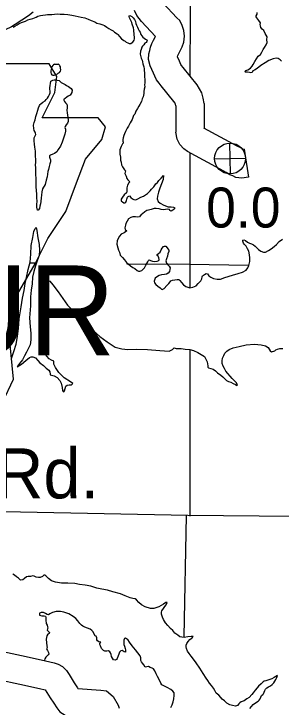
# Model space of a CAD drawing. Extents: x 77230 to 630905, y 790554 to 1662844.
# Drawn here: x 282711 to 288353, y 1549835 to 1564476 of the extents above; entities that cross this region are included whole.
import ezdxf

# ---------------------------------------------------------------- set-up
doc = ezdxf.new("R2010")
doc.units = 0
for name, color, linetype in [('Level 15', 7, 'Continuous'), ('Level 16', 7, 'Continuous'), ('Level 17', 7, 'Continuous'), ('Level 22', 7, 'Continuous'), ('Level 24', 7, 'Continuous'), ('Level 26', 7, 'Continuous'), ('Level 31', 7, 'Continuous'), ('Level 34', 7, 'Continuous')]:
    doc.layers.add(name, color=color, linetype=linetype)

msp = doc.modelspace()

# ---------------------------------------------------------------- linework, layer by layer
at = {"layer": 'Level 15'}
msp.add_lwpolyline([(294816, 1553846), (291663, 1553829), (286381, 1553880), (281075, 1553985), (275775, 1554138), (274783, 1554138)], dxfattribs=at)
at = {"layer": 'Level 16'}
for points in [[(286440, 1567285), (286430, 1564495), (286429, 1563159)], [(286428, 1561531), (286426, 1559182), (286426, 1558707)], [(283051, 1559217), (283197, 1559215)], [(285095, 1559199), (286422, 1559188), (287663, 1559171)], [(286427, 1557380), (286429, 1553870)], [(286347, 1553874), (286296, 1551327)]]:
    msp.add_lwpolyline(points, dxfattribs=at)
at = {"layer": 'Level 17'}
for points in [[(282694, 1564198), (282734, 1564219), (282780, 1564241), (282824, 1564269), (282874, 1564290), (282914, 1564306), (282957, 1564324), (283009, 1564347), (283055, 1564363), (283109, 1564381), (283183, 1564408), (283220, 1564426), (283274, 1564442), (283322, 1564451)], [(283322, 1564451), (283376, 1564453), (283420, 1564459), (283482, 1564460), (283510, 1564460), (283566, 1564466), (283630, 1564473), (283690, 1564469), (283774, 1564466), (283849, 1564464), (283933, 1564451), (284007, 1564431), (284071, 1564422), (284135, 1564408), (284209, 1564391), (284282, 1564363), (284342, 1564337), (284418, 1564308), (284462, 1564280), (284524, 1564265), (284586, 1564245), (284624, 1564227), (284674, 1564198), (284718, 1564170), (284766, 1564138), (284804, 1564116), (284838, 1564089), (284891, 1564053), (284909, 1564037), (284943, 1564001), (284983, 1563951), (285033, 1563916), (285057, 1563900), (285085, 1563878), (285119, 1563862), (285147, 1563852), (285179, 1563853), (285209, 1563869), (285223, 1563881), (285253, 1563919), (285259, 1563947), (285255, 1563989), (285250, 1564025), (285250, 1564069), (285244, 1564101), (285244, 1564135), (285235, 1564179), (285211, 1564259), (285201, 1564293), (285181, 1564337), (285168, 1564363), (285154, 1564393), (285144, 1564423), (285144, 1564437), (285160, 1564443), (285202, 1564423), (285228, 1564395), (285254, 1564360), (285277, 1564312), (285285, 1564272), (285299, 1564234), (285319, 1564196), (285335, 1564162), (285358, 1564116), (285374, 1564090), (285392, 1564042), (285412, 1564010), (285436, 1563986), (285464, 1563961), (285491, 1563943), (285515, 1563927), (285525, 1563913), (285521, 1563893), (285501, 1563873), (285479, 1563855), (285455, 1563823), (285427, 1563792), (285414, 1563770), (285396, 1563724), (285384, 1563688), (285379, 1563624), (285399, 1563542), (285417, 1563500), (285425, 1563460), (285436, 1563418), (285454, 1563354), (285460, 1563316), (285460, 1563278), (285467, 1563230), (285467, 1563182), (285471, 1563132), (285475, 1563106), (285476, 1563072), (285478, 1563016), (285472, 1562980), (285473, 1562934), (285463, 1562888), (285453, 1562834), (285451, 1562796), (285442, 1562720), (285422, 1562678)], [(288358, 1563478), (288334, 1563506), (288292, 1563530), (288246, 1563538), (288188, 1563528), (288096, 1563489), (288019, 1563441), (287923, 1563383), (287849, 1563322), (287791, 1563288), (287759, 1563270), (287740, 1563236), (287714, 1563230), (287682, 1563238), (287640, 1563241), (287604, 1563243), (287586, 1563259), (287608, 1563281), (287653, 1563297), (287705, 1563328), (287743, 1563374), (287765, 1563406), (287795, 1563470), (287833, 1563528), (287870, 1563580), (287914, 1563619), (287946, 1563667), (287972, 1563721), (288000, 1563765), (288039, 1563825), (288055, 1563873), (288051, 1563931), (288055, 1563991), (288019, 1564061), (287985, 1564121), (287953, 1564155), (287924, 1564191), (287914, 1564223), (287912, 1564253), (287914, 1564289), (287880, 1564339), (287838, 1564389), (287826, 1564415), (287826, 1564435), (287850, 1564469), (287848, 1564501)], [(283572, 1563410), (283550, 1563402), (283532, 1563383), (283514, 1563357), (283503, 1563331), (283497, 1563301), (283493, 1563273), (283491, 1563239), (283499, 1563207), (283509, 1563189), (283533, 1563179), (283565, 1563180), (283597, 1563194), (283629, 1563208), (283647, 1563220), (283671, 1563238), (283697, 1563266), (283703, 1563297), (283696, 1563326), (283692, 1563356), (283684, 1563376), (283676, 1563390), (283662, 1563406), (283649, 1563412)], [(283572, 1563410), (283620, 1563413)], [(283620, 1563413), (283649, 1563412)], [(283145, 1561726), (283136, 1561794), (283142, 1561858), (283158, 1561902), (283175, 1561928), (283171, 1561956), (283161, 1561974), (283139, 1562012), (283131, 1562058), (283126, 1562122), (283138, 1562178), (283160, 1562236), (283177, 1562306), (283193, 1562371), (283220, 1562443), (283234, 1562493), (283254, 1562541), (283267, 1562559), (283279, 1562575), (283319, 1562610), (283369, 1562640), (283395, 1562666), (283421, 1562692), (283444, 1562732), (283462, 1562775), (283476, 1562811), (283478, 1562849), (283473, 1562879), (283471, 1562915), (283475, 1562965), (283481, 1563007), (283494, 1563051), (283534, 1563077), (283562, 1563085), (283594, 1563084), (283626, 1563078), (283664, 1563066), (283712, 1563028), (283750, 1563007), (283792, 1562981), (283824, 1562965), (283866, 1562939), (283919, 1562898), (283939, 1562866), (283937, 1562816), (283915, 1562782), (283896, 1562759), (283858, 1562735), (283826, 1562713), (283794, 1562691), (283768, 1562677), (283764, 1562650), (283782, 1562623), (283801, 1562599), (283827, 1562567), (283833, 1562533), (283833, 1562491), (283831, 1562445), (283836, 1562389), (283842, 1562337), (283852, 1562289), (283857, 1562239), (283855, 1562205), (283841, 1562167), (283817, 1562132), (283792, 1562096), (283790, 1562078), (283802, 1562044), (283804, 1561996), (283789, 1561932), (283769, 1561870), (283728, 1561768), (283692, 1561683), (283645, 1561609), (283621, 1561561), (283567, 1561526), (283531, 1561510), (283484, 1561490), (283462, 1561474), (283460, 1561448), (283472, 1561426), (283484, 1561394), (283482, 1561350), (283473, 1561308), (283459, 1561254), (283439, 1561191), (283426, 1561145), (283420, 1561091), (283412, 1561031), (283393, 1560963), (283369, 1560873), (283316, 1560782), (283302, 1560720), (283295, 1560650), (283289, 1560588), (283280, 1560516), (283270, 1560462), (283262, 1560416), (283249, 1560362), (283225, 1560329), (283207, 1560331)], [(285422, 1562678), (285408, 1562623), (285367, 1562565), (285347, 1562527), (285319, 1562475), (285288, 1562420), (285262, 1562358), (285236, 1562326), (285205, 1562246), (285169, 1562176), (285128, 1562103), (285104, 1562063), (285067, 1561993), (285043, 1561941), (285033, 1561906), (285015, 1561860), (285008, 1561822), (285008, 1561788), (285018, 1561766), (285016, 1561742), (285006, 1561728), (284973, 1561678), (284949, 1561606), (284947, 1561546), (284950, 1561516), (284962, 1561446), (284960, 1561384), (284973, 1561344), (284985, 1561288), (285007, 1561246), (285021, 1561222), (285043, 1561184), (285064, 1561162), (285056, 1561104), (285062, 1561088), (285080, 1561048), (285096, 1561002), (285119, 1560972), (285151, 1560937), (285161, 1560929), (285139, 1560904), (285113, 1560858), (285096, 1560800), (285096, 1560770), (285098, 1560734), (285086, 1560698), (285039, 1560652), (285003, 1560607), (284977, 1560561), (284979, 1560521), (285002, 1560503), (285030, 1560485), (285054, 1560488), (285073, 1560500), (285091, 1560532), (285097, 1560564), (285111, 1560602), (285125, 1560620), (285153, 1560630), (285183, 1560599), (285213, 1560571), (285243, 1560553), (285289, 1560551), (285331, 1560569), (285392, 1560602), (285444, 1560624), (285488, 1560655), (285530, 1560683), (285585, 1560737), (285619, 1560772), (285665, 1560824), (285708, 1560886), (285742, 1560914), (285774, 1560957), (285820, 1561009), (285873, 1561065), (285860, 1560975), (285826, 1560885), (285793, 1560793), (285763, 1560712), (285742, 1560624), (285736, 1560568), (285757, 1560510), (285797, 1560475), (285877, 1560439), (285971, 1560400), (286031, 1560398), (286081, 1560392), (286111, 1560381), (286089, 1560352), (286065, 1560332), (286035, 1560310), (286005, 1560322), (285995, 1560344), (285949, 1560351), (285915, 1560341), (285871, 1560337), (285821, 1560345), (285777, 1560358), (285717, 1560366), (285670, 1560368)], [(283207, 1560331), (283196, 1560391), (283196, 1560453), (283200, 1560517), (283199, 1560593), (283199, 1560671), (283186, 1560747), (283182, 1560825), (283183, 1560911), (283183, 1561002), (283178, 1561084), (283178, 1561168), (283174, 1561228), (283171, 1561282), (283177, 1561344), (283174, 1561412), (283170, 1561456), (283164, 1561516), (283165, 1561578), (283153, 1561662), (283145, 1561726)], [(285670, 1560368), (285606, 1560347), (285552, 1560333), (285516, 1560323), (285474, 1560296), (285424, 1560256), (285399, 1560236), (285365, 1560187), (285327, 1560185), (285279, 1560189), (285225, 1560191), (285179, 1560176), (285132, 1560148), (285106, 1560096), (285074, 1560049), (285064, 1560011), (285051, 1559957), (285063, 1559923), (285099, 1559895)], [(282662, 1557197), (282713, 1557342), (282762, 1557498), (282791, 1557665), (282812, 1557829), (282825, 1558033), (282863, 1558292), (282890, 1558474), (282927, 1558632), (282946, 1558782), (282974, 1558911), (283016, 1559077), (283056, 1559229), (283070, 1559404), (283079, 1559584), (283112, 1559750), (283134, 1559878), (283161, 1559941), (283185, 1559963), (283197, 1559901), (283220, 1559747), (283247, 1559605), (283254, 1559485), (283246, 1559373), (283211, 1559281), (283170, 1559154), (283135, 1559032), (283107, 1558914), (283100, 1558775), (283073, 1558643), (283064, 1558499), (283063, 1558311), (283041, 1558053), (283056, 1557863), (283066, 1557731), (283069, 1557594), (283052, 1557486)], [(285099, 1559895), (285039, 1559853), (284974, 1559821), (284942, 1559778), (284910, 1559734), (284893, 1559680), (284883, 1559612), (284905, 1559538), (284922, 1559484), (284940, 1559442), (284956, 1559382), (285001, 1559328), (285047, 1559279), (285087, 1559227), (285123, 1559195), (285171, 1559155), (285222, 1559120), (285264, 1559096), (285316, 1559056), (285340, 1559045), (285368, 1559041), (285414, 1559055), (285469, 1559113), (285495, 1559166), (285521, 1559202), (285536, 1559236), (285550, 1559266), (285564, 1559280), (285598, 1559270), (285636, 1559251), (285680, 1559249), (285734, 1559255), (285770, 1559270), (285778, 1559288), (285772, 1559322), (285755, 1559355), (285739, 1559373), (285737, 1559391), (285765, 1559412), (285797, 1559440), (285821, 1559490), (285842, 1559524), (285870, 1559560), (285892, 1559571), (285918, 1559569), (285946, 1559537), (285962, 1559511), (285980, 1559487), (285979, 1559457), (285963, 1559405), (285951, 1559359), (285934, 1559305), (285920, 1559259), (285934, 1559213), (285964, 1559179), (285992, 1559149), (286007, 1559113), (286003, 1559079), (285993, 1559035), (285971, 1559001), (285933, 1558976), (285888, 1558968), (285824, 1558962), (285776, 1558949), (285740, 1558929), (285694, 1558891), (285677, 1558853), (285673, 1558831), (285679, 1558797), (285705, 1558757), (285747, 1558723), (285801, 1558687), (285825, 1558663), (285843, 1558656), (285885, 1558678), (285943, 1558740), (285981, 1558779), (286010, 1558813), (286028, 1558839), (286062, 1558849), (286112, 1558858), (286156, 1558864), (286194, 1558868), (286216, 1558848), (286252, 1558800), (286292, 1558753), (286342, 1558721), (286403, 1558695), (286425, 1558689)], [(287167, 1558908), (287323, 1558954), (287446, 1558995), (287534, 1559023), (287612, 1559066), (287650, 1559110), (287672, 1559164), (287689, 1559244), (287689, 1559320), (287683, 1559390), (287671, 1559462), (287643, 1559516), (287613, 1559568), (287580, 1559606), (287558, 1559636), (287546, 1559672), (287544, 1559698), (287564, 1559704), (287604, 1559688), (287642, 1559654), (287682, 1559632), (287728, 1559622), (287768, 1559598), (287802, 1559573), (287834, 1559539), (287874, 1559497), (287927, 1559465), (287983, 1559443), (288026, 1559443), (288086, 1559476), (288140, 1559512), (288206, 1559562), (288252, 1559602), (288313, 1559669), (288385, 1559721)], [(286425, 1558689), (286492, 1558701), (286558, 1558731), (286604, 1558780), (286656, 1558836), (286676, 1558878), (286683, 1558922), (286695, 1558946), (286737, 1558972), (286773, 1558992), (286797, 1558986), (286827, 1558946), (286867, 1558917), (286923, 1558885), (287003, 1558875), (287073, 1558875), (287167, 1558908)], [(283052, 1557486), (283016, 1557400), (282981, 1557330), (282937, 1557255), (282890, 1557169), (282827, 1557095), (282797, 1557046), (282781, 1557022), (282873, 1557077), (282964, 1557153), (283040, 1557218), (283073, 1557234), (283113, 1557235), (283165, 1557213), (283216, 1557155), (283262, 1557109), (283338, 1557050), (283396, 1556996), (283447, 1556951), (283473, 1556915), (283475, 1556867), (283477, 1556853), (283507, 1556847), (283559, 1556833), (283623, 1556798), (283684, 1556736), (283710, 1556674), (283732, 1556582), (283739, 1556524), (283751, 1556500), (283767, 1556490), (283783, 1556518), (283794, 1556565), (283806, 1556613), (283834, 1556633), (283878, 1556641), (283928, 1556642), (283956, 1556668), (283905, 1556705), (283775, 1556787), (283661, 1556904), (283588, 1557010), (283554, 1557077), (283552, 1557105), (283557, 1557141), (283505, 1557159), (283457, 1557187), (283405, 1557248), (283358, 1557324), (283322, 1557400), (283292, 1557468), (283281, 1557556), (283282, 1557682), (283270, 1557842), (283285, 1557996), (283294, 1558122), (283309, 1558220), (283317, 1558285), (283343, 1558331), (283386, 1558363), (283434, 1558361), (283450, 1558378), (283446, 1558416), (283431, 1558499), (283425, 1558610), (283416, 1558718), (283422, 1558796), (283423, 1558826), (283437, 1558846), (283467, 1558830), (283534, 1558752), (283643, 1558605), (283743, 1558468), (283846, 1558326), (283966, 1558207), (284073, 1558099), (284246, 1557930), (284386, 1557787), (284529, 1557660), (284681, 1557551), (284852, 1557440), (284990, 1557403), (285118, 1557388), (285290, 1557393), (285531, 1557387), (285789, 1557366), (285991, 1557354), (286057, 1557390), (286093, 1557422), (286139, 1557409), (286240, 1557407), (286330, 1557396), (286426, 1557387)], [(286426, 1557387), (286506, 1557365), (286598, 1557323), (286664, 1557285), (286736, 1557237), (286773, 1557168), (286789, 1557128), (286797, 1557088), (286805, 1557040), (286805, 1557014), (286817, 1556998), (286871, 1556986), (286921, 1556972), (286969, 1556934), (287009, 1556898), (287081, 1556847), (287125, 1556811), (287165, 1556771), (287199, 1556731), (287241, 1556715), (287289, 1556695), (287339, 1556670), (287387, 1556648), (287416, 1556630), (287435, 1556638), (287401, 1556692), (287361, 1556732), (287321, 1556773), (287277, 1556823), (287225, 1556879), (287183, 1556931), (287155, 1556987), (287127, 1557037), (287110, 1557091), (287106, 1557151), (287112, 1557207), (287140, 1557263), (287162, 1557313), (287206, 1557355), (287257, 1557389), (287341, 1557426), (287465, 1557454), (287615, 1557483), (287789, 1557500), (287928, 1557486), (288022, 1557465), (288082, 1557429), (288123, 1557357), (288149, 1557337), (288220, 1557357), (288242, 1557377), (288276, 1557393), (288324, 1557408), (288386, 1557406)], [(282937, 1552550), (282898, 1552522), (282850, 1552518), (282806, 1552557), (282763, 1552583), (282725, 1552623), (282687, 1552641)], [(287766, 1550135), (287734, 1550102), (287678, 1550040), (287629, 1550008), (287571, 1549969), (287509, 1549949), (287483, 1549929), (287463, 1549904), (287430, 1549870), (287390, 1549858), (287326, 1549866), (287270, 1549883), (287210, 1549915), (287154, 1549966), (287109, 1550004), (287077, 1550038), (287037, 1550084), (286985, 1550133), (286954, 1550185), (286924, 1550235), (286882, 1550291), (286844, 1550343), (286803, 1550394), (286771, 1550444), (286707, 1550542), (286638, 1550661), (286557, 1550771), (286503, 1550845), (286457, 1550908), (286411, 1550964), (286378, 1551020), (286356, 1551072), (286350, 1551106), (286351, 1551146), (286365, 1551180), (286387, 1551218), (286427, 1551264), (286453, 1551283), (286474, 1551299), (286494, 1551327), (286452, 1551329), (286386, 1551320), (286303, 1551306), (286257, 1551311), (286211, 1551321), (286171, 1551351), (286110, 1551398), (286064, 1551452), (286016, 1551492), (285960, 1551558), (285909, 1551617), (285873, 1551683), (285849, 1551733), (285830, 1551797), (285828, 1551837), (285838, 1551871), (285870, 1551917), (285901, 1551959), (285925, 1551994), (285949, 1552044), (285921, 1552042), (285871, 1552009), (285773, 1551955), (285668, 1551920), (285594, 1551919), (285482, 1551951), (285408, 1551994), (285347, 1552044), (285303, 1552098), (285275, 1552121), (285221, 1552131), (285167, 1552145), (285061, 1552184), (284959, 1552225), (284801, 1552270), (284685, 1552302), (284569, 1552327), (284463, 1552350), (284337, 1552387), (284217, 1552413), (284097, 1552428), (283995, 1552447), (283851, 1552450), (283715, 1552455), (283589, 1552472), (283503, 1552504), (283441, 1552552), (283399, 1552591), (283384, 1552611), (283364, 1552625), (283342, 1552619), (283315, 1552593), (283267, 1552574), (283229, 1552570), (283181, 1552576), (283139, 1552602), (283111, 1552609), (283061, 1552595), (283015, 1552591), (282975, 1552586), (282937, 1552550)], [(285092, 1551280), (285068, 1551291), (285046, 1551287), (285033, 1551251), (285029, 1551207), (285033, 1551155), (285045, 1551119), (285062, 1551075), (285070, 1551043), (285070, 1551023), (285064, 1550995), (285040, 1551001), (285018, 1551019), (284998, 1551029), (284972, 1551025), (284940, 1550994), (284924, 1550956), (284915, 1550916), (284895, 1550860), (284875, 1550844), (284851, 1550830), (284817, 1550833), (284793, 1550867), (284775, 1550905), (284765, 1550943), (284754, 1550981), (284738, 1551005), (284712, 1551021), (284674, 1551017), (284630, 1551016), (284604, 1551032), (284564, 1551076), (284542, 1551128), (284528, 1551160), (284528, 1551178), (284545, 1551204), (284507, 1551212), (284477, 1551236), (284463, 1551255), (284461, 1551295), (284451, 1551331), (284427, 1551343), (284400, 1551387), (284382, 1551427), (284356, 1551451), (284320, 1551479), (284208, 1551526), (284166, 1551544), (284136, 1551567), (284102, 1551601), (284061, 1551655), (284017, 1551705), (283961, 1551748), (283869, 1551806), (283765, 1551841), (283695, 1551855), (283605, 1551854), (283525, 1551836), (283471, 1551805), (283443, 1551787), (283413, 1551789), (283381, 1551813), (283335, 1551832), (283287, 1551830), (283255, 1551816), (283252, 1551778), (283304, 1551766), (283352, 1551766), (283378, 1551759), (283388, 1551725), (283386, 1551669), (283396, 1551601), (283413, 1551563), (283423, 1551531), (283425, 1551505), (283421, 1551489), (283415, 1551461), (283441, 1551433), (283460, 1551411), (283458, 1551393), (283430, 1551377), (283404, 1551340), (283392, 1551270), (283397, 1551196), (283409, 1551132), (283411, 1551096), (283402, 1551068), (283418, 1551030), (283444, 1550986), (283448, 1550960), (283436, 1550938), (283409, 1550910), (283385, 1550888), (283363, 1550856), (283357, 1550826), (283355, 1550817)], [(286024, 1549825), (286053, 1549885), (286071, 1549945), (286089, 1550011), (286096, 1550081), (286094, 1550138), (286066, 1550169), (286023, 1550205), (285949, 1550249), (285891, 1550278), (285861, 1550294), (285835, 1550306), (285815, 1550338), (285789, 1550392), (285742, 1550485), (285718, 1550539), (285690, 1550601), (285659, 1550641), (285627, 1550661), (285589, 1550675), (285551, 1550690), (285517, 1550684), (285483, 1550682), (285457, 1550728), (285423, 1550765), (285405, 1550789), (285393, 1550817), (285390, 1550873), (285374, 1550919), (285277, 1551043), (285209, 1551130), (285151, 1551206), (285116, 1551264), (285092, 1551280)], [(287690, 1549808), (287725, 1549850), (287765, 1549890), (287811, 1549923), (287865, 1549961), (287892, 1549983), (287908, 1550007), (287922, 1550046), (287942, 1550080), (287964, 1550102), (287984, 1550116), (287997, 1550150), (288011, 1550184), (288023, 1550216), (288053, 1550243), (288089, 1550263), (288132, 1550285), (288166, 1550311), (288200, 1550350), (288222, 1550384), (288239, 1550416), (288259, 1550458), (288275, 1550500), (288203, 1550460), (288158, 1550431), (288112, 1550417), (288070, 1550403), (288028, 1550393), (287998, 1550384), (287976, 1550368), (287930, 1550326), (287877, 1550277), (287845, 1550239), (287807, 1550191), (287766, 1550135)]]:
    msp.add_lwpolyline(points, dxfattribs=at)
at = {"layer": 'Level 22'}
for points in [[(286726, 1562584), (286709, 1562694), (286679, 1562806), (286631, 1562895), (286578, 1562977), (286282, 1563345), (286247, 1563385), (286238, 1563406), (286205, 1563479), (286163, 1563565), (286171, 1563597), (286176, 1563612), (286192, 1563642), (286263, 1563780), (286296, 1563877), (286312, 1564007), (286297, 1564121), (286264, 1564228), (286211, 1564332), (286153, 1564393), (285866, 1564700)], [(286127, 1562536), (286121, 1562570), (286118, 1562582), (286114, 1562589), (286090, 1562626), (285823, 1562959), (285778, 1563010), (285725, 1563082), (285690, 1563161), (285662, 1563224), (285587, 1563376), (285554, 1563511), (285563, 1563631), (285578, 1563702), (285596, 1563770), (285622, 1563847), (285658, 1563917), (285701, 1563999), (285408, 1564312), (285357, 1564378), (285307, 1564440), (285254, 1564545)], [(283118, 1564513), (283017, 1564434), (282739, 1564250), (282661, 1564203), (282528, 1564135), (282410, 1564118), (282306, 1564122), (282192, 1564151), (282106, 1564205), (282075, 1564234), (282062, 1564223), (281982, 1564167), (281893, 1564141)], [(286127, 1562536), (286128, 1561977)], [(286726, 1562584), (286728, 1562062)], [(286726, 1562526), (286726, 1562527)], [(287574, 1561618), (287550, 1561614), (287540, 1561618), (287503, 1561643), (287428, 1561683), (286724, 1562062)], [(287665, 1561025), (287521, 1561003), (287399, 1561023), (287333, 1561054), (287268, 1561078), (287192, 1561128), (287143, 1561155), (286378, 1561567), (286301, 1561625), (286211, 1561714), (286161, 1561831), (286128, 1561977)], [(287574, 1561618), (287665, 1561025)], [(281774, 1551108), (282480, 1551011), (282967, 1550904), (283380, 1550814), (283561, 1550773), (283647, 1550744), (283739, 1550693), (283824, 1550608), (283879, 1550526), (283986, 1550350), (284056, 1550242), (284064, 1550231), (284546, 1550195), (284664, 1550176), (284806, 1550058), (284913, 1549875), (284936, 1549816)], [(281692, 1550514), (282374, 1550420), (282839, 1550318), (283250, 1550228), (283375, 1550200), (283479, 1550030), (283554, 1549915), (283617, 1549817), (283683, 1549737), (283792, 1549665), (283916, 1549639), (283998, 1549634), (284367, 1549607), (284368, 1549465), (284413, 1549307), (284471, 1549123), (284537, 1548914), (284578, 1548777), (284616, 1548661), (284631, 1548613), (284631, 1548591), (284628, 1548423), (284624, 1548070)]]:
    msp.add_lwpolyline(points, dxfattribs=at)
at = {"layer": 'Level 24'}
msp.add_lwpolyline([(276612, 1563421), (276954, 1561137), (276802, 1557673), (277107, 1557483), (277678, 1557483), (277678, 1556265), (282474, 1556265), (282702, 1556760), (282626, 1557559), (282740, 1558473), (283159, 1559196), (283425, 1559729), (283806, 1560300), (284034, 1560909), (284225, 1561404), (284567, 1561823), (284644, 1562089), (284491, 1562279), (283311, 1562279), (283578, 1562812), (283616, 1563155), (283458, 1563418)], close=True, dxfattribs=at)
at = {"layer": 'Level 34'}
for p, q in [((287283, 1561096), (287268, 1561747)), ((286950, 1561414), (287601, 1561429))]:
    msp.add_line(p, q, dxfattribs=at)
msp.add_circle((287275, 1561421), 326, dxfattribs=at)

# ---------------------------------------------------------------- texts
at = {"layer": 'Level 24'}
msp.add_text('SPUR', height=1900.8, dxfattribs=at).set_placement((277790, 1557261))
at = {"layer": 'Level 26'}
msp.add_text('Monte NE Rd.', height=1056, dxfattribs=at).set_placement((275644, 1554243))
at = {"layer": 'Level 31'}
msp.add_text('0.0', height=844.8, dxfattribs=at).set_placement((286770, 1559963))

doc.saveas('drawing.dxf')
